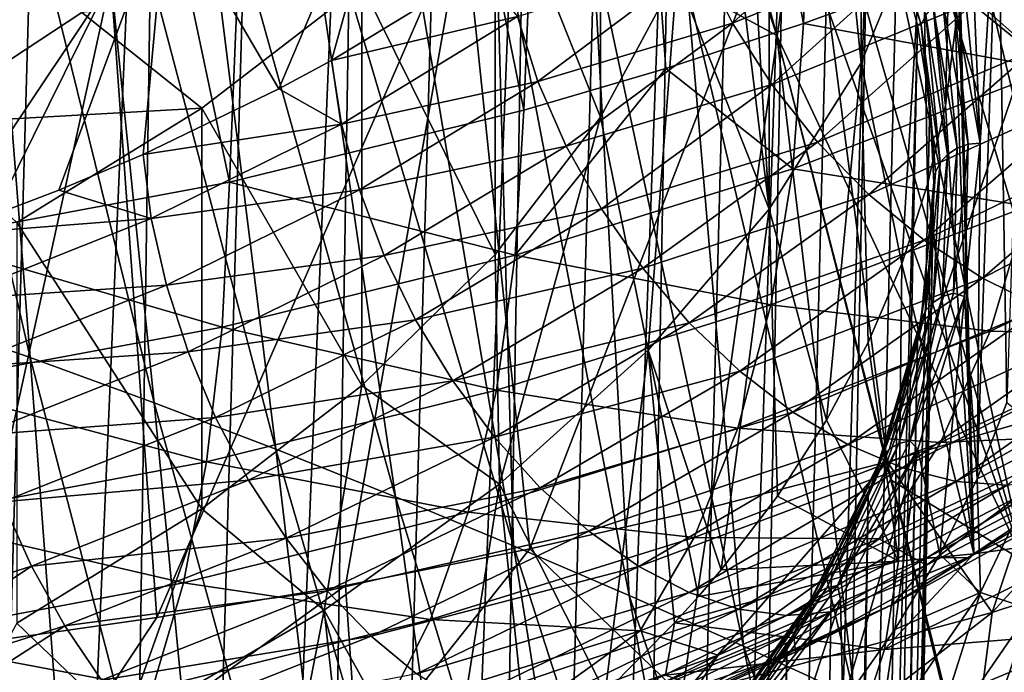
# Model space of a CAD drawing. Header units: metres. Extents: x -109 to 109, y -78 to 121.
# Tile 1036 of 1056: x 85.54 to 89.8, y -14.32 to -11.5. Entities that reach past the tile are written whole.
import ezdxf

# ---------------------------------------------------------------- set-up
doc = ezdxf.new("R2010")
doc.units = ezdxf.units.M
doc.layers.add('solid_508554_SW0001', color=7, linetype='CONTINUOUS')

msp = doc.modelspace()

# ---------------------------------------------------------------- linework, layer by layer
at = {"layer": 'solid_508554_SW0001'}
for points in [[(88.933228, -11.517775, -13.2921), (89.159821, -6.011379, -16.723593), (87.951691, -6.392482, -17.383682)], [(88.933228, -11.517775, -13.2921), (89.509636, -11.307699, -12.922937), (89.159821, -6.011379, -16.723593)], [(87.72242, -11.893167, -13.957687), (87.951691, -6.392482, -17.383682), (86.675911, -6.713969, -17.940514)], [(87.72242, -11.893167, -13.957687), (88.336937, -11.713114, -13.637341), (87.951691, -6.392482, -17.383682)], [(88.336937, -11.713114, -13.637341), (88.933228, -11.517775, -13.2921), (87.951691, -6.392482, -17.383682)], [(86.449493, -12.204841, -14.518901), (86.675911, -6.713969, -17.940514), (85.344147, -6.972883, -18.388968)], [(86.449493, -12.204841, -14.518901), (87.72242, -11.893167, -13.957687), (86.675911, -6.713969, -17.940514)], [(85.121147, -12.45188, -14.973509), (86.449493, -12.204841, -14.518901), (85.344147, -6.972883, -18.388968)], [(85.811493, -11.470529, -0.667538), (85.074364, -7.105623, -4.3073), (85.07431, -11.955398, -1.507357)], [(84.754463, -40.392738, 33.906487), (85.196434, -7.376012, 15.411067), (85.689995, -7.610198, 15.005445)], [(84.754463, -40.392738, 33.906487), (85.689995, -7.610198, 15.005445), (86.158371, -7.856979, 14.578008)], [(88.650002, -10.045895, 5.8), (88.784538, -12.320762, 1.859814), (88.784538, -7.771027, 9.740186)], [(89.181816, -11.687654, 2.956388), (89.181816, -8.404135, 8.643612), (88.784538, -7.771027, 9.740186)], [(88.784538, -12.320762, 1.859814), (89.181816, -11.687654, 2.956388), (88.784538, -7.771027, 9.740186)], [(85.667511, -40.849262, 33.115765), (84.754463, -40.392738, 33.906487), (86.158371, -7.856979, 14.578008)], [(85.667511, -40.849262, 33.115765), (86.158371, -7.856979, 14.578008), (86.600273, -8.115678, 14.129928)], [(85.667511, -40.849262, 33.115765), (86.600273, -8.115678, 14.129928), (87.014488, -8.385587, 13.662433)], [(86.480118, -41.351006, 32.246723), (85.667511, -40.849262, 33.115765), (87.014488, -8.385587, 13.662433)], [(86.480118, -41.351006, 32.246723), (87.014488, -8.385587, 13.662433), (87.399879, -8.665964, 13.176805)], [(87.753967, -8.375522, 16.286846), (88.817947, -11.570099, 17.810654), (87.995354, -8.515988, 16.04369)], [(87.753967, -8.375522, 16.286846), (88.429375, -11.357633, 18.178881), (88.817947, -11.570099, 17.810654)], [(89.181816, -11.687654, 2.956388), (89.448944, -11.03771, 4.082125), (89.181816, -8.404135, 8.643612)], [(89.886787, -13.843282, 18.319483), (88.44696, -8.795932, 15.557626), (87.995354, -8.515988, 16.04369)], [(88.817947, -11.570099, 17.810654), (89.886787, -13.843282, 18.319483), (87.995354, -8.515988, 16.04369)], [(90.30368, -13.723708, 2.063463), (90.303658, -8.493752, 11.122022), (89.543991, -8.594992, 11.180472)], [(89.669121, -13.811789, 2.114318), (90.30368, -13.723708, 2.063463), (89.543991, -8.594992, 11.180472)], [(89.598892, -11.196751, 6.661147), (89.669121, -13.811789, 2.114318), (89.543991, -8.594992, 11.180472)], [(86.480118, -41.351006, 32.246723), (87.399879, -8.665964, 13.176805), (87.755402, -8.956042, 12.674375)], [(89.886787, -13.843282, 18.319483), (88.868477, -9.087852, 15.052193), (88.44696, -8.795932, 15.557626)], [(87.18338, -41.892471, 31.30888), (86.480118, -41.351006, 32.246723), (87.755402, -8.956042, 12.674375)], [(87.18338, -41.892471, 31.30888), (87.755402, -8.956042, 12.674375), (88.08007, -9.255026, 12.156519)], [(90.405846, -14.208912, 17.686504), (89.261353, -9.389438, 14.530054), (88.868477, -9.087852, 15.052193)], [(89.886787, -13.843282, 18.319483), (90.405846, -14.208912, 17.686504), (88.868477, -9.087852, 15.052193)], [(87.18338, -41.892471, 31.30888), (88.08007, -9.255026, 12.156519), (88.373001, -9.562097, 11.624658)], [(90.872063, -14.589492, 17.027548), (89.624687, -9.69995, 13.992459), (89.261353, -9.389438, 14.530054)], [(90.405846, -14.208912, 17.686504), (90.872063, -14.589492, 17.027548), (89.261353, -9.389438, 14.530054)], [(87.769592, -42.467724, 30.312511), (87.18338, -41.892471, 31.30888), (88.373001, -9.562097, 11.624658)], [(87.769592, -42.467724, 30.312511), (88.373001, -9.562097, 11.624658), (88.633392, -9.876411, 11.080249)], [(90.872063, -14.589492, 17.027548), (89.957672, -10.018629, 13.440704), (89.624687, -9.69995, 13.992459)], [(87.769592, -42.467724, 30.312511), (88.633392, -9.876411, 11.080249), (88.860519, -10.197109, 10.524784)], [(84.881065, -9.888113, 20.730446), (85.043419, -12.774942, 22.905403), (85.587891, -12.963353, 22.578859)], [(85.357201, -10.05145, 20.447479), (84.881065, -9.888113, 20.730446), (85.587891, -12.963353, 22.578859)], [(85.357201, -10.05145, 20.447479), (85.587891, -12.963353, 22.578859), (86.123833, -13.158044, 22.241646)], [(85.824455, -10.221189, 20.153482), (85.357201, -10.05145, 20.447479), (86.123833, -13.158044, 22.241646)], [(88.650002, -10.045895, 5.8), (88.583435, -10.680946, 4.700058), (88.784538, -12.320762, 1.859814)], [(85.824455, -10.221189, 20.153482), (86.123833, -13.158044, 22.241646), (86.650658, -13.358803, 21.894129)], [(86.282318, -10.397145, 19.848774), (85.824455, -10.221189, 20.153482), (86.650658, -13.358803, 21.894129)], [(88.055305, -11.923214, 2.548388), (88.055305, -10.191163, 1.548388), (87.599556, -10.784788, 0.5202)], [(88.23233, -43.070461, 29.268536), (87.769592, -42.467724, 30.312511), (88.860519, -10.197109, 10.524784)], [(88.384468, -11.309011, 3.612219), (88.055305, -10.191163, 1.548388), (88.055305, -11.923214, 2.548388)], [(88.23233, -43.070461, 29.268536), (88.860519, -10.197109, 10.524784), (89.053772, -10.523311, 9.959786)], [(89.295525, -13.413398, -16.293121), (88.942909, -10.697339, -18.287739), (90.361641, -10.286923, -17.563318)], [(90.042122, -13.195526, -15.903348), (89.295525, -13.413398, -16.293121), (90.361641, -10.286923, -17.563318)], [(89.448944, -11.03771, 4.082125), (89.547447, -11.873286, 5.501501), (89.583183, -10.377629, 5.225418)], [(89.583183, -10.377629, 5.225418), (89.547447, -11.873286, 5.501501), (89.590401, -11.533491, 6.079937)], [(89.583183, -10.377629, 5.225418), (89.590401, -11.533491, 6.079937), (89.598892, -11.196751, 6.661147)], [(86.282318, -10.397145, 19.848774), (86.650658, -13.358803, 21.894129), (87.168358, -13.565237, 21.536785)], [(86.730629, -10.579025, 19.533756), (86.282318, -10.397145, 19.848774), (87.168358, -13.565237, 21.536785)], [(86.17804, -10.972547, -6.440786), (87.22998, -10.4641, -5.560131), (86.662979, -11.800683, -5.608305)], [(87.22998, -10.4641, -5.560131), (86.891052, -11.677729, -5.423123), (86.662979, -11.800683, -5.608305)], [(87.22998, -10.4641, -5.560131), (87.528755, -11.289889, -4.865289), (86.891052, -11.677729, -5.423123)], [(89.696587, -12.035014, 6.948419), (89.629585, -11.370974, 8.098572), (89.630722, -10.465016, 9.667735)], [(89.696587, -12.035014, 6.948419), (89.630722, -10.465016, 9.667735), (89.773048, -10.797549, 9.091772)], [(88.23233, -43.070461, 29.268536), (89.053772, -10.523311, 9.959786), (89.212608, -10.854122, 9.386804)], [(86.730629, -10.579025, 19.533756), (87.168358, -13.565237, 21.536785), (87.67762, -13.776742, 21.170218)], [(87.169632, -10.766415, 19.208908), (86.730629, -10.579025, 19.533756), (87.67762, -13.776742, 21.170218)], [(88.583435, -10.680946, 4.700058), (88.384468, -11.309011, 3.612219), (88.784538, -12.320762, 1.859814)], [(87.749329, -13.789728, -16.976246), (87.462852, -11.042803, -18.892538), (88.942909, -10.697339, -18.287739)], [(88.530632, -13.611547, -16.650938), (87.749329, -13.789728, -16.976246), (88.942909, -10.697339, -18.287739)], [(89.295525, -13.413398, -16.293121), (88.530632, -13.611547, -16.650938), (88.942909, -10.697339, -18.287739)], [(87.599495, -10.958807, 18.874725), (87.169632, -10.766415, 19.208908), (87.67762, -13.776742, 21.170218)], [(87.599556, -12.516838, 1.5202), (87.599556, -10.784788, 0.5202), (87.022202, -11.351345, -0.461106)], [(88.055305, -11.923214, 2.548388), (87.599556, -10.784788, 0.5202), (87.599556, -12.516838, 1.5202)], [(89.773048, -10.797549, 9.091772), (89.812576, -13.157562, 5.004108), (89.684792, -13.487748, 4.43221)], [(89.696587, -12.035014, 6.948419), (89.773048, -10.797549, 9.091772), (89.684792, -13.487748, 4.43221)], [(89.773048, -10.797549, 9.091772), (89.880638, -11.132899, 8.510928), (89.812576, -13.157562, 5.004108)], [(88.566528, -43.694084, 28.188391), (88.23233, -43.070461, 29.268536), (89.212608, -10.854122, 9.386804)], [(88.566528, -43.694084, 28.188391), (89.212608, -10.854122, 9.386804), (89.336609, -11.188638, 8.807406)], [(89.923157, -11.63639, -2.889997), (89.679497, -11.420858, -2.87348), (90.439697, -10.860983, -2.062825)], [(89.441559, -11.523646, 8.124999), (89.336609, -11.188638, 8.807406), (89.254303, -10.892467, 9.218232)], [(89.441559, -11.523646, 8.124999), (89.254303, -10.892467, 9.218232), (89.461868, -11.481523, 8.102988)], [(88.62532, -11.516284, -3.714106), (88.488251, -11.241134, -3.797987), (89.272339, -10.922504, -2.959709)], [(88.62532, -11.516284, -3.714106), (89.272339, -10.922504, -2.959709), (89.460625, -11.180774, -2.896925)], [(85.030518, -11.42608, -7.226329), (86.17804, -10.972547, -6.440786), (85.203362, -12.431773, -6.64653)], [(86.17804, -10.972547, -6.440786), (85.711815, -12.239497, -6.311197), (85.203362, -12.431773, -6.64653)], [(86.17804, -10.972547, -6.440786), (86.075722, -12.084648, -6.054661), (85.711815, -12.239497, -6.311197)], [(86.17804, -10.972547, -6.440786), (86.662979, -11.800683, -5.608305), (86.075722, -12.084648, -6.054661)], [(87.599495, -10.958807, 18.874725), (87.67762, -13.776742, 21.170218), (88.179039, -13.992413, 20.795002)], [(88.020226, -11.155546, 18.531723), (87.599495, -10.958807, 18.874725), (88.179039, -13.992413, 20.795002)], [(86.135841, -14.086977, -17.530235), (85.936943, -11.326101, -19.371063), (87.462852, -11.042803, -18.892538)], [(86.951248, -13.948199, -17.269333), (86.135841, -14.086977, -17.530235), (87.462852, -11.042803, -18.892538)], [(87.749329, -13.789728, -16.976246), (86.951248, -13.948199, -17.269333), (87.462852, -11.042803, -18.892538)], [(89.181816, -11.687654, 2.956388), (89.35817, -12.55729, 4.356878), (89.448944, -11.03771, 4.082125)], [(89.448944, -11.03771, 4.082125), (89.35817, -12.55729, 4.356878), (89.470032, -12.21504, 4.926843)], [(89.448944, -11.03771, 4.082125), (89.470032, -12.21504, 4.926843), (89.547447, -11.873286, 5.501501)], [(90.010086, -11.715895, -12.097145), (90.06501, -11.083318, -12.530586), (89.509636, -11.307699, -12.922937)], [(88.020226, -11.155546, 18.531723), (88.179039, -13.992413, 20.795002), (88.672951, -14.210835, 20.411646)], [(88.429375, -11.357633, 18.178881), (88.020226, -11.155546, 18.531723), (88.672951, -14.210835, 20.411646)], [(88.566528, -43.694084, 28.188391), (89.336609, -11.188638, 8.807406), (89.425423, -11.525939, 8.223184)], [(88.79525, -11.781812, -3.667706), (88.62532, -11.516284, -3.714106), (89.460625, -11.180774, -2.896925)], [(88.79525, -11.781812, -3.667706), (89.460625, -11.180774, -2.896925), (89.679497, -11.420858, -2.87348)], [(89.441559, -11.523646, 8.124999), (89.425423, -11.525939, 8.223184), (89.336609, -11.188638, 8.807406)], [(89.598892, -11.196751, 6.661147), (89.590401, -11.533491, 6.079937), (89.669121, -13.811789, 2.114318)], [(87.783943, -11.76837, -4.514828), (87.695229, -11.487273, -4.620736), (88.488251, -11.241134, -3.797987)], [(87.783943, -11.76837, -4.514828), (88.488251, -11.241134, -3.797987), (88.62532, -11.516284, -3.714106)], [(84.380135, -11.303519, -19.861017), (85.936943, -11.326101, -19.371063), (84.368103, -11.538708, -19.729712)], [(84.462151, -14.303141, -17.951708), (84.368103, -11.538708, -19.729712), (85.936943, -11.326101, -19.371063)], [(85.304695, -14.205544, -17.758141), (84.462151, -14.303141, -17.951708), (85.936943, -11.326101, -19.371063)], [(86.135841, -14.086977, -17.530235), (85.304695, -14.205544, -17.758141), (85.936943, -11.326101, -19.371063)], [(87.695229, -11.487273, -4.620736), (86.891052, -11.677729, -5.423123), (87.528755, -11.289889, -4.865289)], [(88.384468, -11.309011, 3.612219), (88.055305, -11.923214, 2.548388), (88.261208, -12.930508, 0.803703)], [(88.384468, -11.309011, 3.612219), (88.261208, -12.930508, 0.803703), (88.784538, -12.320762, 1.859814)], [(90.010086, -11.715895, -12.097145), (89.509636, -11.307699, -12.922937), (88.933228, -11.517775, -13.2921)], [(85.811493, -11.470529, -0.667538), (86.329559, -11.884637, -1.384796), (87.022202, -11.351345, -0.461106)], [(87.022202, -13.083396, 0.538894), (87.022202, -11.351345, -0.461106), (86.329559, -11.884637, -1.384796)], [(87.599556, -12.516838, 1.5202), (87.022202, -11.351345, -0.461106), (87.022202, -13.083396, 0.538894)], [(88.429375, -11.357633, 18.178881), (89.155563, -14.433523, 20.017923), (88.817947, -11.570099, 17.810654)], [(88.429375, -11.357633, 18.178881), (88.672951, -14.210835, 20.411646), (89.155563, -14.433523, 20.017923)], [(89.582291, -11.396495, 8.067593), (89.629585, -11.370974, 8.098572), (89.696587, -12.035014, 6.948419)], [(89.493607, -11.444738, 8.085361), (89.53466, -11.415751, 8.073294), (89.597733, -12.057652, 6.961489)], [(89.53466, -11.415751, 8.073294), (89.582291, -11.396495, 8.067593), (89.645584, -12.040741, 6.951725)], [(89.597733, -12.057652, 6.961489), (89.53466, -11.415751, 8.073294), (89.645584, -12.040741, 6.951725)], [(89.645584, -12.040741, 6.951725), (89.582291, -11.396495, 8.067593), (89.696587, -12.035014, 6.948419)], [(88.993713, -12.030976, -3.659968), (88.79525, -11.781812, -3.667706), (89.679497, -11.420858, -2.87348)], [(88.993713, -12.030976, -3.659968), (89.679497, -11.420858, -2.87348), (89.923157, -11.63639, -2.889997)], [(89.461868, -11.481523, 8.102988), (89.493607, -11.444738, 8.085361), (89.55648, -12.084619, 6.977057)], [(89.55648, -12.084619, 6.977057), (89.493607, -11.444738, 8.085361), (89.597733, -12.057652, 6.961489)], [(85.811493, -11.470529, -0.667538), (85.07431, -11.955398, -1.507357), (86.329559, -11.884637, -1.384796)], [(86.934502, -11.953403, -5.295699), (86.891052, -11.677729, -5.423123), (87.695229, -11.487273, -4.620736)], [(86.934502, -11.953403, -5.295699), (87.695229, -11.487273, -4.620736), (87.783943, -11.76837, -4.514828)], [(89.441559, -11.523646, 8.124999), (89.461868, -11.481523, 8.102988), (89.524582, -12.119839, 6.997392)], [(89.524582, -12.119839, 6.997392), (89.461868, -11.481523, 8.102988), (89.55648, -12.084619, 6.977057)], [(87.905983, -12.048218, -4.444883), (87.783943, -11.76837, -4.514828), (88.62532, -11.516284, -3.714106)], [(87.905983, -12.048218, -4.444883), (88.62532, -11.516284, -3.714106), (88.79525, -11.781812, -3.667706)], [(88.886559, -12.147076, -12.853083), (88.933228, -11.517775, -13.2921), (88.336937, -11.713114, -13.637341)], [(88.768524, -44.331757, 27.083908), (88.566528, -43.694084, 28.188391), (89.425423, -11.525939, 8.223184)], [(88.768524, -44.331757, 27.083908), (89.425423, -11.525939, 8.223184), (89.478806, -11.865102, 7.635736)], [(90.010086, -11.715895, -12.097145), (88.933228, -11.517775, -13.2921), (88.886559, -12.147076, -12.853083)], [(89.441559, -11.523646, 8.124999), (89.478806, -11.865102, 7.635736), (89.425423, -11.525939, 8.223184)], [(89.504173, -12.160962, 7.021135), (89.478806, -11.865102, 7.635736), (89.441559, -11.523646, 8.124999)], [(89.504173, -12.160962, 7.021135), (89.441559, -11.523646, 8.124999), (89.524582, -12.119839, 6.997392)], [(89.590401, -11.533491, 6.079937), (89.547447, -11.873286, 5.501501), (89.669121, -13.811789, 2.114318)], [(88.817947, -11.570099, 17.810654), (89.31575, -13.493941, 18.923912), (89.886787, -13.843282, 18.319483)], [(89.612289, -14.669707, 19.604296), (89.31575, -13.493941, 18.923912), (88.817947, -11.570099, 17.810654)], [(89.155563, -14.433523, 20.017923), (89.612289, -14.669707, 19.604296), (88.817947, -11.570099, 17.810654)], [(89.215691, -12.257455, -3.691085), (88.993713, -12.030976, -3.659968), (89.923157, -11.63639, -2.889997)], [(89.215691, -12.257455, -3.691085), (89.923157, -11.63639, -2.889997), (90.185135, -11.821651, -2.946038)], [(86.934502, -11.953403, -5.295699), (86.662979, -11.800683, -5.608305), (86.891052, -11.677729, -5.423123)], [(87.685394, -12.520344, -13.514651), (88.336937, -11.713114, -13.637341), (87.72242, -11.893167, -13.957687)], [(88.886559, -12.147076, -12.853083), (88.336937, -11.713114, -13.637341), (87.685394, -12.520344, -13.514651)], [(88.784538, -12.320762, 1.859814), (89.032387, -13.234335, 3.236405), (89.181816, -11.687654, 2.956388)], [(89.181816, -11.687654, 2.956388), (89.032387, -13.234335, 3.236405), (89.212074, -12.897998, 3.79279)], [(89.181816, -11.687654, 2.956388), (89.212074, -12.897998, 3.79279), (89.35817, -12.55729, 4.356878)], [(90.010086, -11.715895, -12.097145), (88.886559, -12.147076, -12.853083), (89.902161, -12.308347, -11.609173)], [(87.01152, -12.237727, -5.200842), (86.934502, -11.953403, -5.295699), (87.783943, -11.76837, -4.514828)], [(87.01152, -12.237727, -5.200842), (87.783943, -11.76837, -4.514828), (87.905983, -12.048218, -4.444883)], [(88.058365, -12.319953, -4.412617), (87.905983, -12.048218, -4.444883), (88.79525, -11.781812, -3.667706)], [(88.058365, -12.319953, -4.412617), (88.79525, -11.781812, -3.667706), (88.993713, -12.030976, -3.659968)], [(86.934502, -11.953403, -5.295699), (86.075722, -12.084648, -6.054661), (86.662979, -11.800683, -5.608305)], [(89.455536, -12.4555, -3.76027), (89.215691, -12.257455, -3.691085), (90.185135, -11.821651, -2.946038)], [(89.455536, -12.4555, -3.76027), (90.185135, -11.821651, -2.946038), (90.458481, -11.97173, -3.040115)], [(88.768524, -44.331757, 27.083908), (89.478806, -11.865102, 7.635736), (89.49662, -12.205196, 7.046674)], [(89.547447, -11.873286, 5.501501), (89.470032, -12.21504, 4.926843), (89.669121, -13.811789, 2.114318)], [(89.504173, -12.160962, 7.021135), (89.49662, -12.205196, 7.046674), (89.478806, -11.865102, 7.635736)], [(85.07431, -11.955398, -1.507357), (85.529213, -12.378812, -2.240731), (86.329559, -11.884637, -1.384796)], [(86.329559, -13.616688, -0.384796), (86.329559, -11.884637, -1.384796), (85.529213, -12.378812, -2.240731)], [(87.022202, -13.083396, 0.538894), (86.329559, -11.884637, -1.384796), (86.329559, -13.616688, -0.384796)], [(87.685394, -12.520344, -13.514651), (87.72242, -11.893167, -13.957687), (86.449493, -12.204841, -14.518901)], [(88.055305, -11.923214, 2.548388), (87.599556, -12.516838, 1.5202), (87.617203, -13.510637, -0.201109)], [(88.055305, -11.923214, 2.548388), (87.617203, -13.510637, -0.201109), (88.261208, -12.930508, 0.803703)], [(86.110954, -12.361712, -5.934956), (86.075722, -12.084648, -6.054661), (86.934502, -11.953403, -5.295699)], [(86.110954, -12.361712, -5.934956), (86.934502, -11.953403, -5.295699), (87.01152, -12.237727, -5.200842)], [(89.707161, -12.620084, -3.865765), (89.455536, -12.4555, -3.76027), (90.458481, -11.97173, -3.040115)], [(89.707161, -12.620084, -3.865765), (90.458481, -11.97173, -3.040115), (90.735954, -12.082645, -3.169735)], [(87.119133, -12.522023, -5.142826), (87.01152, -12.237727, -5.200842), (87.905983, -12.048218, -4.444883)], [(87.119133, -12.522023, -5.142826), (87.905983, -12.048218, -4.444883), (88.058365, -12.319953, -4.412617)], [(88.23735, -12.576911, -4.41882), (88.058365, -12.319953, -4.412617), (88.993713, -12.030976, -3.659968)], [(88.23735, -12.576911, -4.41882), (88.993713, -12.030976, -3.659968), (89.215691, -12.257455, -3.691085)], [(89.582291, -12.684987, 5.835857), (89.645584, -12.040741, 6.951725), (89.629585, -12.699053, 5.798272)], [(89.582291, -12.684987, 5.835857), (89.597733, -12.057652, 6.961489), (89.645584, -12.040741, 6.951725)], [(89.629585, -12.699053, 5.798272), (89.696587, -12.035014, 6.948419), (89.684792, -13.487748, 4.43221)], [(89.645584, -12.040741, 6.951725), (89.696587, -12.035014, 6.948419), (89.629585, -12.699053, 5.798272)], [(86.110954, -12.361712, -5.934956), (85.711815, -12.239497, -6.311197), (86.075722, -12.084648, -6.054661)], [(89.493607, -12.724498, 5.868754), (89.524582, -12.119839, 6.997392), (89.55648, -12.084619, 6.977057)], [(89.493607, -12.724498, 5.868754), (89.55648, -12.084619, 6.977057), (89.53466, -12.699553, 5.849683)], [(89.53466, -12.699553, 5.849683), (89.55648, -12.084619, 6.977057), (89.597733, -12.057652, 6.961489)], [(89.53466, -12.699553, 5.849683), (89.597733, -12.057652, 6.961489), (89.582291, -12.684987, 5.835857)], [(89.964195, -12.747031, -4.004894), (89.707161, -12.620084, -3.865765), (90.735954, -12.082645, -3.169735)], [(89.461868, -12.758156, 5.891796), (89.504173, -12.160962, 7.021135), (89.524582, -12.119839, 6.997392)], [(89.461868, -12.758156, 5.891796), (89.524582, -12.119839, 6.997392), (89.493607, -12.724498, 5.868754)], [(88.886559, -12.147076, -12.853083), (87.685394, -12.520344, -13.514651), (88.79155, -12.734952, -12.356963)], [(88.886559, -12.147076, -12.853083), (88.79155, -12.734952, -12.356963), (89.902161, -12.308347, -11.609173)], [(89.441559, -12.798279, 5.917271), (89.49662, -12.205196, 7.046674), (89.504173, -12.160962, 7.021135)], [(89.441559, -12.798279, 5.917271), (89.504173, -12.160962, 7.021135), (89.461868, -12.758156, 5.891796)], [(86.417305, -12.831987, -14.075311), (86.449493, -12.204841, -14.518901), (85.121147, -12.45188, -14.973509)], [(87.685394, -12.520344, -13.514651), (86.449493, -12.204841, -14.518901), (86.417305, -12.831987, -14.075311)], [(88.768524, -44.331757, 27.083908), (89.49662, -12.205196, 7.046674), (88.836098, -44.976494, 25.967192)], [(88.836098, -44.976494, 25.967192), (89.49662, -12.205196, 7.046674), (89.478806, -12.545292, 6.457612)], [(89.470032, -12.21504, 4.926843), (89.35817, -12.55729, 4.356878), (89.669121, -13.811789, 2.114318)], [(89.441559, -12.798279, 5.917271), (89.478806, -12.545292, 6.457612), (89.49662, -12.205196, 7.046674)], [(86.110954, -12.361712, -5.934956), (85.203362, -12.431773, -6.64653), (85.711815, -12.239497, -6.311197)], [(86.176506, -12.649654, -5.849312), (86.110954, -12.361712, -5.934956), (87.01152, -12.237727, -5.200842)], [(86.176506, -12.649654, -5.849312), (87.01152, -12.237727, -5.200842), (87.119133, -12.522023, -5.142826)], [(88.438545, -12.81279, -4.463342), (88.23735, -12.576911, -4.41882), (89.215691, -12.257455, -3.691085)], [(88.438545, -12.81279, -4.463342), (89.215691, -12.257455, -3.691085), (89.455536, -12.4555, -3.76027)], [(89.902161, -12.308347, -11.609173), (88.79155, -12.734952, -12.356963), (89.740036, -12.848847, -11.07792)], [(89.902161, -12.308347, -11.609173), (89.740036, -12.848847, -11.07792), (90.74588, -12.376929, -10.25766)], [(87.254753, -12.799486, -5.12304), (87.119133, -12.522023, -5.142826), (88.058365, -12.319953, -4.412617)], [(87.254753, -12.799486, -5.12304), (88.058365, -12.319953, -4.412617), (88.23735, -12.576911, -4.41882)], [(88.261208, -12.930508, 0.803703), (88.57708, -13.880833, 2.154182), (88.784538, -12.320762, 1.859814)], [(88.784538, -12.320762, 1.859814), (88.57708, -13.880833, 2.154182), (88.820335, -13.562887, 2.689942)], [(88.784538, -12.320762, 1.859814), (88.820335, -13.562887, 2.689942), (89.032387, -13.234335, 3.236405)], [(85.230492, -12.711703, -6.532424), (85.203362, -12.431773, -6.64653), (86.110954, -12.361712, -5.934956)], [(85.230492, -12.711703, -6.532424), (86.110954, -12.361712, -5.934956), (86.176506, -12.649654, -5.849312)], [(86.329559, -13.616688, -0.384796), (85.529213, -12.378812, -2.240731), (85.529213, -14.110863, -1.240731)], [(90.74588, -12.376929, -10.25766), (89.740036, -12.848847, -11.07792), (90.507919, -12.868939, -9.708246)], [(86.417305, -12.831987, -14.075311), (85.121147, -12.45188, -14.973509), (85.093323, -13.078687, -14.529165)], [(88.657021, -13.021806, -4.545089), (88.438545, -12.81279, -4.463342), (89.455536, -12.4555, -3.76027)], [(88.657021, -13.021806, -4.545089), (89.455536, -12.4555, -3.76027), (89.707161, -12.620084, -3.865765)], [(86.270134, -12.938634, -5.801687), (86.176506, -12.649654, -5.849312), (87.119133, -12.522023, -5.142826)], [(86.270134, -12.938634, -5.801687), (87.119133, -12.522023, -5.142826), (87.254753, -12.799486, -5.12304)], [(87.685394, -12.520344, -13.514651), (86.417305, -12.831987, -14.075311), (87.60424, -13.104494, -13.011714)], [(87.599556, -12.516838, 1.5202), (87.022202, -13.083396, 0.538894), (87.617203, -13.510637, -0.201109)], [(87.685394, -12.520344, -13.514651), (87.60424, -13.104494, -13.011714), (88.79155, -12.734952, -12.356963)], [(88.836098, -44.976494, 25.967192), (89.478806, -12.545292, 6.457612), (89.425423, -12.884455, 5.870164)], [(89.35817, -12.55729, 4.356878), (89.212074, -12.897998, 3.79279), (89.343361, -13.843199, 2.132453)], [(89.35817, -12.55729, 4.356878), (89.343361, -13.843199, 2.132453), (89.669121, -13.811789, 2.114318)], [(89.441559, -12.798279, 5.917271), (89.425423, -12.884455, 5.870164), (89.478806, -12.545292, 6.457612)], [(87.415138, -13.063471, -5.141957), (87.254753, -12.799486, -5.12304), (88.23735, -12.576911, -4.41882)], [(87.415138, -13.063471, -5.141957), (88.23735, -12.576911, -4.41882), (88.438545, -12.81279, -4.463342)], [(85.284584, -13.003955, -6.454608), (85.230492, -12.711703, -6.532424), (86.176506, -12.649654, -5.849312)], [(85.284584, -13.003955, -6.454608), (86.176506, -12.649654, -5.849312), (86.270134, -12.938634, -5.801687)], [(88.887421, -13.198831, -4.662056), (88.657021, -13.021806, -4.545089), (89.707161, -12.620084, -3.865765)], [(88.887421, -13.198831, -4.662056), (89.707161, -12.620084, -3.865765), (89.964195, -12.747031, -4.004894)], [(89.392998, -13.32303, 4.730736), (89.582291, -12.684987, 5.835857), (89.629585, -12.699053, 5.798272)], [(89.53466, -12.699553, 5.849683), (89.582291, -12.684987, 5.835857), (89.392998, -13.32303, 4.730736)], [(88.79155, -12.734952, -12.356963), (87.60424, -13.104494, -13.011714), (88.648666, -13.268467, -11.813278)], [(88.79155, -12.734952, -12.356963), (88.648666, -13.268467, -11.813278), (89.740036, -12.848847, -11.07792)], [(89.305603, -13.358214, 4.771124), (89.493607, -12.724498, 5.868754), (89.346062, -13.335272, 4.748585)], [(89.461868, -12.758156, 5.891796), (89.493607, -12.724498, 5.868754), (89.305603, -13.358214, 4.771124)], [(89.346062, -13.335272, 4.748585), (89.53466, -12.699553, 5.849683), (89.392998, -13.32303, 4.730736)], [(89.493607, -12.724498, 5.868754), (89.53466, -12.699553, 5.849683), (89.346062, -13.335272, 4.748585)], [(89.392998, -13.32303, 4.730736), (89.629585, -12.699053, 5.798272), (89.428001, -13.359464, 4.654406)], [(89.428001, -13.359464, 4.654406), (89.629585, -12.699053, 5.798272), (89.523315, -13.814859, 3.865637)], [(89.629585, -12.699053, 5.798272), (89.684792, -13.487748, 4.43221), (89.523315, -13.814859, 3.865637)], [(85.043419, -12.774942, 22.905403), (85.197296, -15.681896, 25.066345), (85.806755, -15.894168, 24.69828)], [(85.587891, -12.963353, 22.578859), (85.043419, -12.774942, 22.905403), (85.806755, -15.894168, 24.69828)], [(89.124084, -13.339524, -4.811377), (88.887421, -13.198831, -4.662056), (89.964195, -12.747031, -4.004894)], [(89.124084, -13.339524, -4.811377), (89.964195, -12.747031, -4.004894), (90.220093, -12.833118, -4.174125)], [(89.274323, -13.390325, 4.796847), (89.461868, -12.758156, 5.891796), (89.305603, -13.358214, 4.771124)], [(89.441559, -12.798279, 5.917271), (89.461868, -12.758156, 5.891796), (89.274323, -13.390325, 4.796847)], [(86.389626, -13.22182, -5.793207), (86.270134, -12.938634, -5.801687), (87.254753, -12.799486, -5.12304)], [(86.389626, -13.22182, -5.793207), (87.254753, -12.799486, -5.12304), (87.415138, -13.063471, -5.141957)], [(87.596451, -13.307658, -5.199125), (87.415138, -13.063471, -5.141957), (88.438545, -12.81279, -4.463342)], [(87.596451, -13.307658, -5.199125), (88.438545, -12.81279, -4.463342), (88.657021, -13.021806, -4.545089)], [(89.254303, -13.429457, 4.824038), (89.425423, -12.884455, 5.870164), (89.441559, -12.798279, 5.917271)], [(89.254303, -13.429457, 4.824038), (89.441559, -12.798279, 5.917271), (89.274323, -13.390325, 4.796847)], [(86.417305, -12.831987, -14.075311), (85.093323, -13.078687, -14.529165), (86.350739, -13.41332, -13.566989)], [(86.417305, -12.831987, -14.075311), (86.350739, -13.41332, -13.566989), (87.60424, -13.104494, -13.011714)], [(89.740036, -12.848847, -11.07792), (88.648666, -13.268467, -11.813278), (89.525314, -13.330112, -10.509744)], [(89.361214, -13.440435, -4.989387), (89.124084, -13.339524, -4.811377), (90.220093, -12.833118, -4.174125)], [(89.361214, -13.440435, -4.989387), (90.220093, -12.833118, -4.174125), (90.468376, -12.876163, -4.369164)], [(89.740036, -12.848847, -11.07792), (89.525314, -13.330112, -10.509744), (90.507919, -12.868939, -9.708246)], [(88.768524, -45.621231, 24.850475), (89.425423, -12.884455, 5.870164), (89.336609, -13.221756, 5.285941)], [(88.768524, -45.621231, 24.850475), (88.836098, -44.976494, 25.967192), (89.425423, -12.884455, 5.870164)], [(89.212074, -12.897998, 3.79279), (89.032387, -13.234335, 3.236405), (89.343361, -13.843199, 2.132453)], [(89.254303, -13.429457, 4.824038), (89.336609, -13.221756, 5.285941), (89.425423, -12.884455, 5.870164)], [(89.592995, -13.49909, -5.191722), (89.361214, -13.440435, -4.989387), (90.468376, -12.876163, -4.369164)], [(90.507919, -12.868939, -9.708246), (89.525314, -13.330112, -10.509744), (90.214745, -13.298318, -9.133431)], [(89.592995, -13.49909, -5.191722), (90.468376, -12.876163, -4.369164), (90.702736, -12.87507, -4.585059)], [(89.813736, -13.514049, -5.413419), (89.592995, -13.49909, -5.191722), (90.702736, -12.87507, -4.585059)], [(85.36441, -13.298155, -6.416306), (85.284584, -13.003955, -6.454608), (86.270134, -12.938634, -5.801687)], [(85.36441, -13.298155, -6.416306), (86.270134, -12.938634, -5.801687), (86.389626, -13.22182, -5.793207)], [(87.617203, -13.510637, -0.201109), (88.074615, -14.412432, 1.236936), (88.261208, -12.930508, 0.803703)], [(88.261208, -12.930508, 0.803703), (88.074615, -14.412432, 1.236936), (88.375443, -14.110069, 1.760643)], [(88.261208, -12.930508, 0.803703), (88.375443, -14.110069, 1.760643), (88.478882, -13.995802, 1.957688)], [(88.261208, -12.930508, 0.803703), (88.478882, -13.995802, 1.957688), (88.57708, -13.880833, 2.154182)], [(85.587891, -12.963353, 22.578859), (85.806755, -15.894168, 24.69828), (86.408035, -16.112595, 24.319956)], [(86.123833, -13.158044, 22.241646), (85.587891, -12.963353, 22.578859), (86.408035, -16.112595, 24.319956)], [(89.748756, -14.065324, -15.484862), (90.042122, -13.195526, -15.903348), (90.766327, -12.959006, -15.483588)], [(89.748756, -14.065324, -15.484862), (90.766327, -12.959006, -15.483588), (91.023949, -13.645639, -14.740457)], [(87.794342, -13.526201, -5.293175), (87.596451, -13.307658, -5.199125), (88.657021, -13.021806, -4.545089)], [(87.794342, -13.526201, -5.293175), (88.657021, -13.021806, -4.545089), (88.887421, -13.198831, -4.662056)], [(86.532143, -13.492519, -5.824072), (86.389626, -13.22182, -5.793207), (87.415138, -13.063471, -5.141957)], [(86.532143, -13.492519, -5.824072), (87.415138, -13.063471, -5.141957), (87.596451, -13.307658, -5.199125)], [(85.093323, -13.078687, -14.529165), (85.041862, -13.658154, -14.016978), (86.350739, -13.41332, -13.566989)], [(87.022202, -13.083396, 0.538894), (86.329559, -13.616688, -0.384796), (86.859146, -14.055198, -1.144317)], [(87.60424, -13.104494, -13.011714), (86.350739, -13.41332, -13.566989), (87.481987, -13.632214, -12.45744)], [(87.022202, -13.083396, 0.538894), (86.859146, -14.055198, -1.144317), (87.617203, -13.510637, -0.201109)], [(87.60424, -13.104494, -13.011714), (87.481987, -13.632214, -12.45744), (88.648666, -13.268467, -11.813278)], [(86.123833, -13.158044, 22.241646), (86.408035, -16.112595, 24.319956), (87.000504, -16.336945, 23.931768)], [(86.650658, -13.358803, 21.894129), (86.123833, -13.158044, 22.241646), (87.000504, -16.336945, 23.931768)], [(90.013084, -13.320745, 4.761781), (89.684792, -13.487748, 4.43221), (89.812576, -13.157562, 5.004108)], [(88.004089, -13.713868, -5.421854), (87.794342, -13.526201, -5.293175), (88.887421, -13.198831, -4.662056)], [(88.004089, -13.713868, -5.421854), (88.887421, -13.198831, -4.662056), (89.124084, -13.339524, -4.811377)], [(89.748756, -14.065324, -15.484862), (89.295525, -13.413398, -16.293121), (90.042122, -13.195526, -15.903348)], [(85.468086, -13.587358, -6.418422), (85.36441, -13.298155, -6.416306), (86.389626, -13.22182, -5.793207)], [(85.468086, -13.587358, -6.418422), (86.389626, -13.22182, -5.793207), (86.532143, -13.492519, -5.824072)], [(88.768524, -45.621231, 24.850475), (89.336609, -13.221756, 5.285941), (89.212608, -13.556272, 4.706544)], [(89.032387, -13.234335, 3.236405), (88.820335, -13.562887, 2.689942), (89.343361, -13.843199, 2.132453)], [(89.254303, -13.429457, 4.824038), (89.212608, -13.556272, 4.706544), (89.336609, -13.221756, 5.285941)], [(88.648666, -13.268467, -11.813278), (87.481987, -13.632214, -12.45744), (88.45932, -13.740404, -11.228505)], [(88.648666, -13.268467, -11.813278), (88.45932, -13.740404, -11.228505), (89.525314, -13.330112, -10.509744)], [(86.694336, -13.744333, -5.893552), (86.532143, -13.492519, -5.824072), (87.596451, -13.307658, -5.199125)], [(86.694336, -13.744333, -5.893552), (87.596451, -13.307658, -5.199125), (87.794342, -13.526201, -5.293175)], [(89.525314, -13.330112, -10.509744), (88.45932, -13.740404, -11.228505), (89.260742, -13.746231, -9.911782)], [(89.079544, -13.948722, 3.647005), (89.392998, -13.32303, 4.730736), (89.428001, -13.359464, 4.654406)], [(89.346062, -13.335272, 4.748585), (89.392998, -13.32303, 4.730736), (89.079544, -13.948722, 3.647005)], [(90.214745, -13.298318, -9.133431), (89.260742, -13.746231, -9.911782), (89.464584, -13.861183, -8.88943)], [(89.525314, -13.330112, -10.509744), (89.260742, -13.746231, -9.911782), (90.214745, -13.298318, -9.133431)], [(90.214745, -13.298318, -9.133431), (89.464584, -13.861183, -8.88943), (90.291573, -13.431362, -8.145045)], [(90.013084, -13.320745, 4.761781), (89.699379, -13.978243, 3.625461), (89.684792, -13.487748, 4.43221)], [(89.917007, -14.051863, 3.601909), (89.699379, -13.978243, 3.625461), (90.013084, -13.320745, 4.761781)], [(86.650658, -13.358803, 21.894129), (87.000504, -16.336945, 23.931768), (87.584251, -16.566763, 23.534233)], [(87.168358, -13.565237, 21.536785), (86.650658, -13.358803, 21.894129), (87.584251, -16.566763, 23.534233)], [(88.22065, -13.866165, -5.582084), (88.004089, -13.713868, -5.421854), (89.124084, -13.339524, -4.811377)], [(88.22065, -13.866165, -5.582084), (89.124084, -13.339524, -4.811377), (89.361214, -13.440435, -4.989387)], [(88.99427, -13.979667, 3.694738), (89.305603, -13.358214, 4.771124), (89.033745, -13.958688, 3.668798)], [(89.274323, -13.390325, 4.796847), (89.305603, -13.358214, 4.771124), (88.99427, -13.979667, 3.694738)], [(89.033745, -13.958688, 3.668798), (89.346062, -13.335272, 4.748585), (89.079544, -13.948722, 3.647005)], [(89.305603, -13.358214, 4.771124), (89.346062, -13.335272, 4.748585), (89.033745, -13.958688, 3.668798)], [(89.079544, -13.948722, 3.647005), (89.428001, -13.359464, 4.654406), (89.093292, -14.007253, 3.532402)], [(89.093292, -14.007253, 3.532402), (89.428001, -13.359464, 4.654406), (89.10257, -14.456827, 2.753717)], [(89.428001, -13.359464, 4.654406), (89.328735, -14.13859, 3.30492), (89.10257, -14.456827, 2.753717)], [(89.428001, -13.359464, 4.654406), (89.523315, -13.814859, 3.865637), (89.328735, -14.13859, 3.30492)], [(86.350739, -13.41332, -13.566989), (85.041862, -13.658154, -14.016978), (86.250214, -13.936511, -13.004115)], [(86.350739, -13.41332, -13.566989), (86.250214, -13.936511, -13.004115), (87.481987, -13.632214, -12.45744)], [(88.405914, -14.426544, -16.134806), (88.530632, -13.611547, -16.650938), (89.295525, -13.413398, -16.293121)], [(88.405914, -14.426544, -16.134806), (89.295525, -13.413398, -16.293121), (89.748756, -14.065324, -15.484862)], [(88.963753, -14.010258, 3.723091), (89.274323, -13.390325, 4.796847), (88.99427, -13.979667, 3.694738)], [(89.254303, -13.429457, 4.824038), (89.274323, -13.390325, 4.796847), (88.963753, -14.010258, 3.723091)], [(89.466034, -13.829009, -6.118315), (90.315689, -13.384105, -5.989301), (89.645416, -13.827254, -6.752508)], [(89.466034, -13.829009, -6.118315), (90.013161, -13.48816, -5.653316), (90.315689, -13.384105, -5.989301)], [(89.645416, -13.827254, -6.752508), (90.315689, -13.384105, -5.989301), (90.121315, -13.590281, -7.3168)], [(88.438858, -13.979446, -5.770026), (88.22065, -13.866165, -5.582084), (89.361214, -13.440435, -4.989387)], [(88.438858, -13.979446, -5.770026), (89.361214, -13.440435, -4.989387), (89.592995, -13.49909, -5.191722)], [(88.944221, -14.048419, 3.751964), (89.212608, -13.556272, 4.706544), (89.254303, -13.429457, 4.824038)], [(88.944221, -14.048419, 3.751964), (89.254303, -13.429457, 4.824038), (88.963753, -14.010258, 3.723091)], [(89.323647, -14.028499, -8.074571), (90.291573, -13.431362, -8.145045), (89.464584, -13.861183, -8.88943)], [(89.323647, -14.028499, -8.074571), (90.121315, -13.590281, -7.3168), (90.291573, -13.431362, -8.145045)], [(85.593163, -13.864743, -6.460905), (85.468086, -13.587358, -6.418422), (86.532143, -13.492519, -5.824072)], [(85.593163, -13.864743, -6.460905), (86.532143, -13.492519, -5.824072), (86.694336, -13.744333, -5.893552)], [(88.653481, -14.050999, -5.981181), (88.438858, -13.979446, -5.770026), (89.592995, -13.49909, -5.191722)], [(88.653481, -14.050999, -5.981181), (89.592995, -13.49909, -5.191722), (89.813736, -13.514049, -5.413419)], [(88.859375, -14.07911, -6.210494), (90.018082, -13.484915, -5.649), (89.466034, -13.829009, -6.118315)], [(88.859375, -14.07911, -6.210494), (89.813736, -13.514049, -5.413419), (90.018082, -13.484915, -5.649)], [(90.544571, -18.528139, 21.836878), (89.886787, -13.843282, 18.319483), (89.31575, -13.493941, 18.923912)], [(90.367729, -17.775919, 21.401653), (89.31575, -13.493941, 18.923912), (89.612289, -14.669707, 19.604296)], [(90.367729, -17.775919, 21.401653), (90.544571, -18.528139, 21.836878), (89.31575, -13.493941, 18.923912)], [(89.466034, -13.829009, -6.118315), (90.018082, -13.484915, -5.649), (90.013161, -13.48816, -5.653316)], [(89.699379, -13.978243, 3.625461), (89.523315, -13.814859, 3.865637), (89.684792, -13.487748, 4.43221)], [(86.87236, -13.971311, -6.000006), (86.694336, -13.744333, -5.893552), (87.794342, -13.526201, -5.293175)], [(86.859146, -14.055198, -1.144317), (87.380798, -14.992475, 0.232272), (87.617203, -13.510637, -0.201109)], [(86.87236, -13.971311, -6.000006), (87.794342, -13.526201, -5.293175), (88.004089, -13.713868, -5.421854)], [(87.617203, -13.510637, -0.201109), (87.380798, -14.992475, 0.232272), (87.742645, -14.706963, 0.726793)], [(87.617203, -13.510637, -0.201109), (87.742645, -14.706963, 0.726793), (88.074615, -14.412432, 1.236936)], [(88.859375, -14.07911, -6.210494), (88.653481, -14.050999, -5.981181), (89.813736, -13.514049, -5.413419)], [(84.602127, -14.178847, -7.049523), (85.468086, -13.587358, -6.418422), (85.593163, -13.864743, -6.460905)], [(87.168358, -13.565237, 21.536785), (87.584251, -16.566763, 23.534233), (88.160248, -16.801325, 23.127993)], [(87.67762, -13.776742, 21.170218), (87.168358, -13.565237, 21.536785), (88.160248, -16.801325, 23.127993)], [(88.566528, -46.258904, 23.745993), (89.212608, -13.556272, 4.706544), (89.053772, -13.887083, 4.133561)], [(88.566528, -46.258904, 23.745993), (88.768524, -45.621231, 24.850475), (89.212608, -13.556272, 4.706544)], [(88.820335, -13.562887, 2.689942), (88.57708, -13.880833, 2.154182), (89.343361, -13.843199, 2.132453)], [(88.944221, -14.048419, 3.751964), (89.053772, -13.887083, 4.133561), (89.212608, -13.556272, 4.706544)], [(86.329559, -13.616688, -0.384796), (85.529213, -14.110863, -1.240731), (85.994797, -14.558624, -2.016276)], [(86.329559, -13.616688, -0.384796), (85.994797, -14.558624, -2.016276), (86.859146, -14.055198, -1.144317)], [(88.405914, -14.426544, -16.134806), (87.749329, -13.789728, -16.976246), (88.530632, -13.611547, -16.650938)], [(89.645416, -13.827254, -6.752508), (90.121315, -13.590281, -7.3168), (89.323647, -14.028499, -8.074571)], [(85.041862, -13.658154, -14.016978), (84.963898, -14.178151, -13.447609), (86.250214, -13.936511, -13.004115)], [(87.481987, -13.632214, -12.45744), (86.250214, -13.936511, -13.004115), (87.319824, -14.096341, -11.858414)], [(87.481987, -13.632214, -12.45744), (87.319824, -14.096341, -11.858414), (88.45932, -13.740404, -11.228505)], [(91.023949, -13.645639, -14.740457), (90.91452, -14.395662, -14.134912), (89.652908, -14.811445, -14.872238)], [(89.748756, -14.065324, -15.484862), (91.023949, -13.645639, -14.740457), (89.652908, -14.811445, -14.872238)], [(87.062004, -14.168087, -6.140917), (86.87236, -13.971311, -6.000006), (88.004089, -13.713868, -5.421854)], [(87.062004, -14.168087, -6.140917), (88.004089, -13.713868, -5.421854), (88.22065, -13.866165, -5.582084)], [(85.736702, -14.123763, -6.542752), (85.593163, -13.864743, -6.460905), (86.694336, -13.744333, -5.893552)], [(85.736702, -14.123763, -6.542752), (86.694336, -13.744333, -5.893552), (86.87236, -13.971311, -6.000006)], [(88.45932, -13.740404, -11.228505), (87.319824, -14.096341, -11.858414), (88.225945, -14.144976, -10.609996)], [(88.45932, -13.740404, -11.228505), (88.225945, -14.144976, -10.609996), (89.260742, -13.746231, -9.911782)], [(89.260742, -13.746231, -9.911782), (88.225945, -14.144976, -10.609996), (88.563972, -14.250597, -9.567959)], [(89.260742, -13.746231, -9.911782), (88.563972, -14.250597, -9.567959), (89.464584, -13.861183, -8.88943)], [(89.283119, -14.22529, 1.475183), (90.30368, -13.723708, 2.063463), (89.669121, -13.811789, 2.114318)], [(90.240234, -14.148767, 1.336537), (90.30368, -13.723708, 2.063463), (89.283119, -14.22529, 1.475183)], [(87.00457, -14.726188, -16.684772), (86.951248, -13.948199, -17.269333), (87.749329, -13.789728, -16.976246)], [(87.00457, -14.726188, -16.684772), (87.749329, -13.789728, -16.976246), (88.405914, -14.426544, -16.134806)], [(87.67762, -13.776742, 21.170218), (88.160248, -16.801325, 23.127993), (88.729355, -17.039335, 22.713602)], [(88.179039, -13.992413, 20.795002), (87.67762, -13.776742, 21.170218), (88.729355, -17.039335, 22.713602)], [(89.283119, -14.22529, 1.475183), (89.343361, -13.843199, 2.132453), (88.375443, -14.110069, 1.760643)], [(88.478882, -13.995802, 1.957688), (88.375443, -14.110069, 1.760643), (89.343361, -13.843199, 2.132453)], [(88.478882, -13.995802, 1.957688), (89.343361, -13.843199, 2.132453), (88.57708, -13.880833, 2.154182)], [(88.859375, -14.07911, -6.210494), (89.466034, -13.829009, -6.118315), (89.052361, -14.062705, -6.451869)], [(88.898506, -14.236881, -7.460967), (89.645416, -13.827254, -6.752508), (89.323647, -14.028499, -8.074571)], [(89.052361, -14.062705, -6.451869), (89.645416, -13.827254, -6.752508), (88.898506, -14.236881, -7.460967)], [(89.052361, -14.062705, -6.451869), (89.466034, -13.829009, -6.118315), (89.645416, -13.827254, -6.752508)], [(89.283119, -14.22529, 1.475183), (89.669121, -13.811789, 2.114318), (89.343361, -13.843199, 2.132453)], [(89.699379, -13.978243, 3.625461), (89.328735, -14.13859, 3.30492), (89.523315, -13.814859, 3.865637)], [(84.726868, -14.444916, -7.144127), (84.602127, -14.178847, -7.049523), (85.593163, -13.864743, -6.460905)], [(84.726868, -14.444916, -7.144127), (85.593163, -13.864743, -6.460905), (85.736702, -14.123763, -6.542752)], [(87.258797, -14.33001, -6.312955), (87.062004, -14.168087, -6.140917), (88.22065, -13.866165, -5.582084)], [(87.258797, -14.33001, -6.312955), (88.22065, -13.866165, -5.582084), (88.438858, -13.979446, -5.770026)], [(88.448433, -14.426292, -8.766299), (89.464584, -13.861183, -8.88943), (88.563972, -14.250597, -9.567959)], [(88.448433, -14.426292, -8.766299), (89.323647, -14.028499, -8.074571), (89.464584, -13.861183, -8.88943)], [(88.566528, -46.258904, 23.745993), (89.053772, -13.887083, 4.133561), (88.860519, -14.213284, 3.568563)], [(88.944221, -14.048419, 3.751964), (88.860519, -14.213284, 3.568563), (89.053772, -13.887083, 4.133561)], [(86.250214, -13.936511, -13.004115), (84.963898, -14.178151, -13.447609), (86.116707, -14.394445, -12.393353)], [(85.554718, -14.962105, -17.130819), (86.135841, -14.086977, -17.530235), (86.951248, -13.948199, -17.269333)], [(85.554718, -14.962105, -17.130819), (86.951248, -13.948199, -17.269333), (87.00457, -14.726188, -16.684772)], [(85.895302, -14.358305, -6.662033), (85.736702, -14.123763, -6.542752), (86.87236, -13.971311, -6.000006)], [(85.895302, -14.358305, -6.662033), (86.87236, -13.971311, -6.000006), (87.062004, -14.168087, -6.140917)], [(86.250214, -13.936511, -13.004115), (86.116707, -14.394445, -12.393353), (87.319824, -14.096341, -11.858414)], [(88.600723, -14.563794, 2.620722), (89.033745, -13.958688, 3.668798), (88.644936, -14.55604, 2.595099)], [(88.99427, -13.979667, 3.694738), (89.033745, -13.958688, 3.668798), (88.600723, -14.563794, 2.620722)], [(88.644936, -14.55604, 2.595099), (89.079544, -13.948722, 3.647005), (89.093292, -14.007253, 3.532402)], [(89.033745, -13.958688, 3.668798), (89.079544, -13.948722, 3.647005), (88.644936, -14.55604, 2.595099)], [(87.458084, -14.453256, -6.512053), (87.258797, -14.33001, -6.312955), (88.438858, -13.979446, -5.770026)], [(87.458084, -14.453256, -6.512053), (88.438858, -13.979446, -5.770026), (88.653481, -14.050999, -5.981181)], [(88.179039, -13.992413, 20.795002), (88.729355, -17.039335, 22.713602), (89.292145, -17.278522, 22.291451)], [(88.672951, -14.210835, 20.411646), (88.179039, -13.992413, 20.795002), (89.292145, -17.278522, 22.291451)], [(88.53315, -14.611985, 2.680868), (88.963753, -14.010258, 3.723091), (88.562614, -14.582868, 2.649963)], [(88.944221, -14.048419, 3.751964), (88.963753, -14.010258, 3.723091), (88.53315, -14.611985, 2.680868)], [(88.562614, -14.582868, 2.649963), (88.99427, -13.979667, 3.694738), (88.600723, -14.563794, 2.620722)], [(88.963753, -14.010258, 3.723091), (88.99427, -13.979667, 3.694738), (88.562614, -14.582868, 2.649963)], [(88.629532, -14.63426, 2.446394), (89.093292, -14.007253, 3.532402), (88.846306, -14.767459, 2.215686)], [(88.644936, -14.55604, 2.595099), (89.093292, -14.007253, 3.532402), (88.629532, -14.63426, 2.446394)], [(89.093292, -14.007253, 3.532402), (89.10257, -14.456827, 2.753717), (88.846306, -14.767459, 2.215686)], [(89.699379, -13.978243, 3.625461), (89.258446, -14.617137, 2.521225), (89.328735, -14.13859, 3.30492)], [(89.469177, -14.701591, 2.478944), (89.258446, -14.617137, 2.521225), (89.699379, -13.978243, 3.625461)], [(89.917007, -14.051863, 3.601909), (89.469177, -14.701591, 2.478944), (89.699379, -13.978243, 3.625461)], [(85.994797, -14.558624, -2.016276), (86.571938, -15.533192, -0.704278), (86.859146, -14.055198, -1.144317)], [(86.859146, -14.055198, -1.144317), (86.571938, -15.533192, -0.704278), (86.990494, -15.267925, -0.244823)], [(86.859146, -14.055198, -1.144317), (86.990494, -15.267925, -0.244823), (87.380798, -14.992475, 0.232272)], [(87.655151, -14.534907, -6.733507), (87.458084, -14.453256, -6.512053), (88.653481, -14.050999, -5.981181)], [(87.655151, -14.534907, -6.733507), (88.653481, -14.050999, -5.981181), (88.859375, -14.07911, -6.210494)], [(88.080528, -14.609608, -8.108847), (89.323647, -14.028499, -8.074571), (88.448433, -14.426292, -8.766299)], [(88.080528, -14.609608, -8.108847), (88.898506, -14.236881, -7.460967), (89.323647, -14.028499, -8.074571)], [(88.51429, -14.649204, 2.711374), (88.860519, -14.213284, 3.568563), (88.944221, -14.048419, 3.751964)], [(88.51429, -14.649204, 2.711374), (88.944221, -14.048419, 3.751964), (88.53315, -14.611985, 2.680868)], [(89.657913, -14.809834, 2.460789), (89.469177, -14.701591, 2.478944), (89.917007, -14.051863, 3.601909)], [(90.11187, -14.150369, 3.600583), (89.657913, -14.809834, 2.460789), (89.917007, -14.051863, 3.601909)], [(85.554718, -14.962105, -17.130819), (85.304695, -14.205544, -17.758141), (86.135841, -14.086977, -17.530235)], [(87.319824, -14.096341, -11.858414), (86.116707, -14.394445, -12.393353), (87.119843, -14.491191, -11.222167)], [(87.319824, -14.096341, -11.858414), (87.119843, -14.491191, -11.222167), (88.225945, -14.144976, -10.609996)], [(87.845337, -14.573037, -6.972081), (87.655151, -14.534907, -6.733507), (88.859375, -14.07911, -6.210494)], [(87.845337, -14.573037, -6.972081), (89.052361, -14.062705, -6.451869), (88.888992, -14.149798, -6.579656)], [(87.845337, -14.573037, -6.972081), (88.859375, -14.07911, -6.210494), (89.052361, -14.062705, -6.451869)], [(89.748756, -14.065324, -15.484862), (89.652908, -14.811445, -14.872238), (88.324341, -15.16957, -15.516371)], [(88.405914, -14.426544, -16.134806), (89.748756, -14.065324, -15.484862), (88.324341, -15.16957, -15.516371)], [(88.888992, -14.149798, -6.579656), (89.052361, -14.062705, -6.451869), (88.898506, -14.236881, -7.460967)], [(84.86599, -14.686395, -7.276934), (84.726868, -14.444916, -7.144127), (85.736702, -14.123763, -6.542752)], [(84.86599, -14.686395, -7.276934), (85.736702, -14.123763, -6.542752), (85.895302, -14.358305, -6.662033)], [(85.529213, -14.110863, -1.240731), (85.032997, -15.015755, -2.80805), (85.994797, -14.558624, -2.016276)], [(88.336441, -14.336271, 1.36885), (88.375443, -14.110069, 1.760643), (88.074615, -14.412432, 1.236936)], [(89.283119, -14.22529, 1.475183), (88.375443, -14.110069, 1.760643), (88.336441, -14.336271, 1.36885)], [(89.258446, -14.617137, 2.521225), (89.10257, -14.456827, 2.753717), (89.328735, -14.13859, 3.30492)], [(84.963898, -14.178151, -13.447609), (84.860176, -14.631588, -12.82778), (86.116707, -14.394445, -12.393353)], [(86.065231, -14.562836, -6.815932), (85.895302, -14.358305, -6.662033), (87.062004, -14.168087, -6.140917)], [(86.065231, -14.562836, -6.815932), (87.062004, -14.168087, -6.140917), (87.258797, -14.33001, -6.312955)], [(88.225945, -14.144976, -10.609996), (87.119843, -14.491191, -11.222167), (87.59729, -14.596865, -10.175826)], [(88.225945, -14.144976, -10.609996), (87.59729, -14.596865, -10.175826), (88.563972, -14.250597, -9.567959)], [(87.845337, -14.573037, -6.972081), (88.888992, -14.149798, -6.579656), (88.284111, -14.448821, -7.034846)], [(88.284111, -14.448821, -7.034846), (88.888992, -14.149798, -6.579656), (88.898506, -14.236881, -7.460967)], [(90.240234, -14.148767, 1.336537), (89.283119, -14.22529, 1.475183), (89.161392, -14.602549, 0.826266)], [(90.10836, -14.568721, 0.618408), (90.240234, -14.148767, 1.336537), (89.161392, -14.602549, 0.826266)], [(89.825287, -14.940763, 2.465058), (89.657913, -14.809834, 2.460789), (90.11187, -14.150369, 3.600583)], [(84.067139, -15.133113, -17.470581), (85.304695, -14.205544, -17.758141), (85.554718, -14.962105, -17.130819)], [(88.23233, -46.882526, 22.665846), (88.860519, -14.213284, 3.568563), (88.633392, -14.533982, 3.013098)], [(88.23233, -46.882526, 22.665846), (88.566528, -46.258904, 23.745993), (88.860519, -14.213284, 3.568563)], [(89.161392, -14.602549, 0.826266), (89.283119, -14.22529, 1.475183), (88.336441, -14.336271, 1.36885)], [(88.51429, -14.649204, 2.711374), (88.633392, -14.533982, 3.013098), (88.860519, -14.213284, 3.568563)], [(88.672951, -14.210835, 20.411646), (89.292145, -17.278522, 22.291451), (89.84417, -17.520384, 21.858368)], [(89.155563, -14.433523, 20.017923), (88.672951, -14.210835, 20.411646), (89.84417, -17.520384, 21.858368)], [(87.503479, -14.780676, -9.386763), (88.563972, -14.250597, -9.567959), (87.59729, -14.596865, -10.175826)], [(87.503479, -14.780676, -9.386763), (88.448433, -14.426292, -8.766299), (88.563972, -14.250597, -9.567959)], [(88.284111, -14.448821, -7.034846), (88.898506, -14.236881, -7.460967), (88.080528, -14.609608, -8.108847)]]:
    msp.add_3dface(points, dxfattribs=at)

doc.saveas('drawing.dxf')
